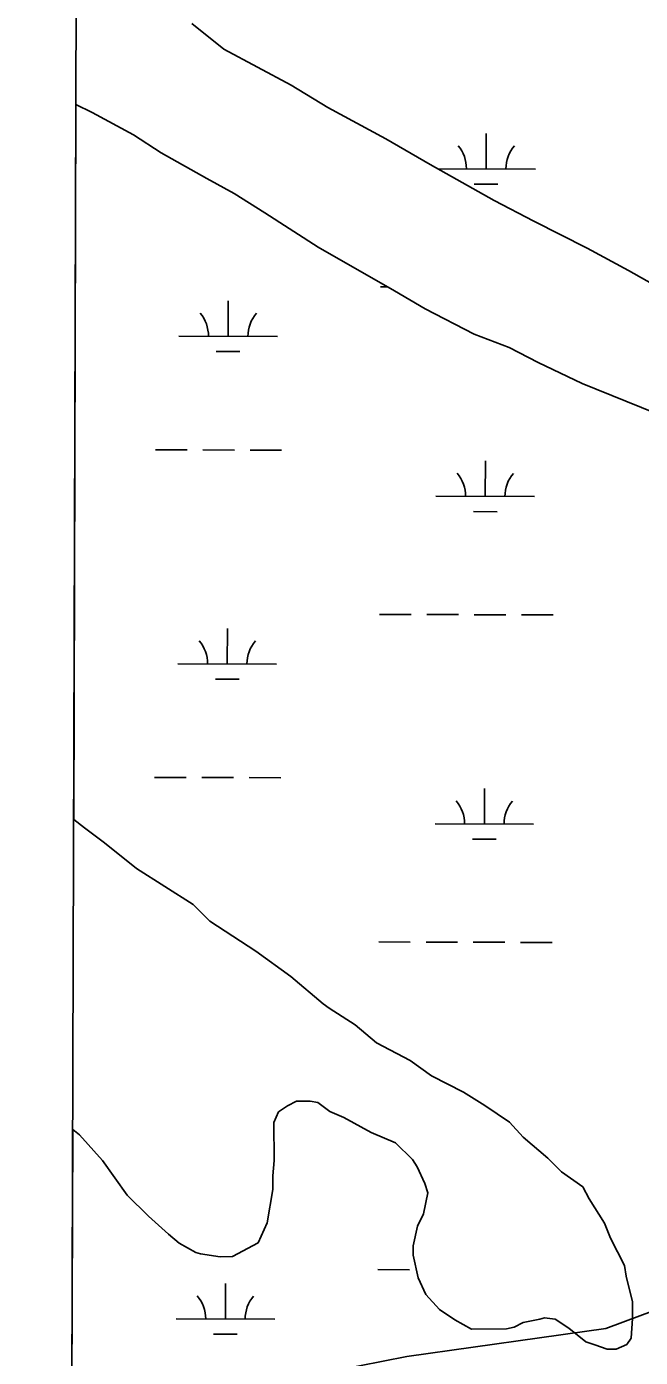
# Model space of a CAD drawing. Extents: x 3161615 to 3199515, y 867541 to 892976.
# Drawn here: x 3165819 to 3166442, y 887386 to 888737 of the extents above; entities that cross this region are included whole.
import ezdxf

# ---------------------------------------------------------------- set-up
doc = ezdxf.new("R2010")
doc.units = 0
for name, color, linetype in [('V-GRID-FRAM', 7, 'Continuous'), ('V-SITE-VEGE', 7, 'Continuous'), ('V-TOPO-SHOR', 7, 'Continuous'), ('V-WETL-SWMP', 7, 'Continuous')]:
    doc.layers.add(name, color=color, linetype=linetype)

msp = doc.modelspace()

# ---------------------------------------------------------------- linework, layer by layer
at = {"layer": 'V-GRID-FRAM'}
msp.add_lwpolyline([(3165877.4, 891195.5), (3197229, 891108.8), (3197186.7, 872920.9), (3165819.2, 873007.6), (3165877.4, 891195.5)], dxfattribs=at)
at = {"layer": 'V-SITE-VEGE'}
for p, q in [((3165987, 888740.5), (3166019.6, 888714.5)), ((3166019.6, 888714.5), (3166087.8, 888678.1)), ((3166087.8, 888678.1), (3166125, 888655.3)), ((3165869.3, 888658.3), (3165867, 887932.2)), ((3165885.9, 888650.2), (3165869.3, 888658.3)), ((3165927.8, 888627.4), (3165885.9, 888650.2)), ((3166125, 888655.3), (3166183.8, 888623.4)), ((3165955.7, 888609.1), (3165927.8, 888627.4)), ((3166183.8, 888623.4), (3166228.8, 888597.5)), ((3166002.2, 888583.3), (3165955.7, 888609.1)), ((3166228.8, 888597.5), (3166293.9, 888561)), ((3166030, 888568.1), (3166002.2, 888583.3)), ((3166061.1, 888548.3), (3166030, 888568.1)), ((3166293.9, 888561), (3166334.2, 888539.8)), ((3166115.3, 888513.3), (3166061.1, 888548.3)), ((3166334.2, 888539.8), (3166388.4, 888512.4)), ((3166192.8, 888469.2), (3166115.3, 888513.3)), ((3166388.4, 888512.4), (3166430.2, 888489.7)), ((3166430.2, 888489.7), (3166473.6, 888465.3)), ((3166223.8, 888450.9), (3166192.8, 888469.2)), ((3166273.4, 888425.1), (3166223.8, 888450.9)), ((3166309, 888411.5), (3166273.4, 888425.1)), ((3166338.4, 888396.3), (3166309, 888411.5)), ((3166383.3, 888375.1), (3166338.4, 888396.3)), ((3166457.6, 888344.9), (3166383.3, 888375.1)), ((3165867, 887932.2), (3165878, 887923.6)), ((3165878, 887923.6), (3165898.2, 887908.4)), ((3165898.2, 887908.4), (3165930.8, 887882.4)), ((3165930.8, 887882.4), (3165988.2, 887845.9)), ((3165988.2, 887845.9), (3166005.3, 887829)), ((3166005.3, 887829), (3166051.8, 887798.6)), ((3166051.8, 887798.6), (3166087.5, 887772.6)), ((3166087.5, 887772.6), (3166120.2, 887745.1)), ((3166120.2, 887745.1), (3166126.4, 887740.6)), ((3166126.4, 887740.6), (3166152.7, 887723.8)), ((3166152.7, 887723.8), (3166174.5, 887705.5)), ((3166174.5, 887705.5), (3166208.6, 887687.3)), ((3166208.6, 887687.3), (3166230.3, 887672)), ((3166230.3, 887672), (3166262.8, 887655.3)), ((3166262.8, 887655.3), (3166284.5, 887641.6)), ((3166074.8, 887635.2), (3166070.2, 887624.4)), ((3166084, 887641.5), (3166074.8, 887635.2)), ((3166093.2, 887646.2), (3166084, 887641.5)), ((3166107.1, 887646.3), (3166093.2, 887646.2)), ((3166114.8, 887644.8), (3166107.1, 887646.3)), ((3166127.2, 887635.7), (3166114.8, 887644.8)), ((3166141.2, 887629.6), (3166127.2, 887635.7)), ((3166284.5, 887641.6), (3166309.3, 887624.8)), ((3166070.2, 887624.4), (3166070.6, 887585.8)), ((3166169.1, 887614.4), (3166141.2, 887629.6)), ((3166309.3, 887624.8), (3166323.3, 887609.5)), ((3165866, 887617.5), (3165863.7, 886899.1)), ((3165872.9, 887612), (3165866, 887617.5)), ((3165896.3, 887585.9), (3165872.9, 887612)), ((3166193.8, 887603.8), (3166169.1, 887614.4)), ((3166323.3, 887609.5), (3166348.2, 887588.1)), ((3166210.9, 887587), (3166193.8, 887603.8)), ((3165921.2, 887550.7), (3165896.3, 887585.9)), ((3166070.6, 887585.8), (3166069.2, 887570.4)), ((3166215.6, 887579.3), (3166210.9, 887587)), ((3166348.2, 887588.1), (3166362.2, 887574.4)), ((3166069.2, 887570.4), (3166069.3, 887556.5)), ((3166223.5, 887562.4), (3166215.6, 887579.3)), ((3166362.2, 887574.4), (3166383.9, 887559.1)), ((3166069.3, 887556.5), (3166063.4, 887522.5)), ((3166226.6, 887553.2), (3166223.5, 887562.4)), ((3166383.9, 887559.1), (3166390.2, 887546.8)), ((3165943, 887529.3), (3165921.2, 887550.7)), ((3166222.2, 887531.6), (3166226.6, 887553.2)), ((3166390.2, 887546.8), (3166405.8, 887522.3)), ((3165963.2, 887510.9), (3165943, 887529.3)), ((3166216.1, 887519.2), (3166222.2, 887531.6)), ((3166063.4, 887522.5), (3166054.3, 887502.4)), ((3166211.7, 887499.1), (3166216.1, 887519.2)), ((3166405.8, 887522.3), (3166412.1, 887506.9)), ((3165974.1, 887501.8), (3165963.2, 887510.9)), ((3165991.1, 887492.6), (3165974.1, 887501.8)), ((3166054.3, 887502.4), (3166028.2, 887488.3)), ((3166412.1, 887506.9), (3166426.2, 887479.3)), ((3165995.8, 887491.1), (3165991.1, 887492.6)), ((3166015.8, 887488.2), (3165995.8, 887491.1)), ((3166028.2, 887488.3), (3166015.8, 887488.2)), ((3166211.7, 887489.8), (3166211.7, 887499.1)), ((3166216.6, 887466.7), (3166211.7, 887489.8)), ((3166426.2, 887479.3), (3166427.9, 887468.5)), ((3166224.4, 887449.8), (3166216.6, 887466.7)), ((3166427.9, 887468.5), (3166434.2, 887442.3)), ((3166238.4, 887434.5), (3166224.4, 887449.8)), ((3166253.9, 887423.9), (3166238.4, 887434.5)), ((3166434.2, 887442.3), (3166434.4, 887425.4)), ((3166271, 887414.7), (3166253.9, 887423.9)), ((3166323.4, 887421.3), (3166314.1, 887416.6)), ((3166340.3, 887424.6), (3166323.4, 887421.3)), ((3166344.9, 887426.2), (3166340.3, 887424.6)), ((3166355.7, 887424.7), (3166344.9, 887426.2)), ((3166369.7, 887415.6), (3166355.7, 887424.7)), ((3166434.4, 887425.4), (3166433, 887405.3)), ((3166306.4, 887415), (3166271, 887414.7)), ((3166314.1, 887416.6), (3166306.4, 887415)), ((3166386.8, 887401.8), (3166369.7, 887415.6)), ((3166396, 887398.8), (3166386.8, 887401.8)), ((3166408.4, 887394.3), (3166396, 887398.8)), ((3166417.7, 887394.4), (3166408.4, 887394.3)), ((3166428.4, 887399.1), (3166417.7, 887394.4)), ((3166433, 887405.3), (3166428.4, 887399.1))]:
    msp.add_line(p, q, dxfattribs=at)
at = {"layer": 'V-TOPO-SHOR'}
msp.add_lwpolyline([(3165916.8, 887330), (3166205.3, 887386.9), (3166407.1, 887415.1), (3166522.6, 887458.1), (3166724.6, 887529.6), (3166868.6, 887500.3), (3166955, 887456.9), (3167070.4, 887471), (3167272.4, 887556.9), (3167373.4, 887585.4), (3167575.3, 887628.1), (3167733.9, 887656.5), (3167777.3, 887699.6), (3167861.9, 887740.7)], dxfattribs=at)
at = {"layer": 'V-WETL-SWMP'}
for p, q in [((3166019.6, 888714.5), (3165987, 888740.5)), ((3166087.8, 888678.1), (3166019.6, 888714.5)), ((3166125, 888655.3), (3166087.8, 888678.1)), ((3165867, 887932.2), (3165869.3, 888658.3)), ((3165869.3, 888658.3), (3165885.9, 888650.2)), ((3165885.9, 888650.2), (3165927.8, 888627.4)), ((3166183.8, 888623.4), (3166125, 888655.3)), ((3165927.8, 888627.4), (3165955.7, 888609.1)), ((3166228.8, 888597.5), (3166183.8, 888623.4)), ((3166285.7, 888592.9), (3166285.8, 888628.9)), ((3165955.7, 888609.1), (3166002.2, 888583.3)), ((3166293.9, 888561), (3166228.8, 888597.5)), ((3166002.2, 888583.3), (3166030, 888568.1)), ((3166236.7, 888593.1), (3166335.7, 888592.8)), ((3166030, 888568.1), (3166061.1, 888548.3)), ((3166273.7, 888577.5), (3166297.7, 888577.5)), ((3166334.2, 888539.8), (3166293.9, 888561)), ((3166061.1, 888548.3), (3166115.3, 888513.3)), ((3166388.4, 888512.4), (3166334.2, 888539.8)), ((3166115.3, 888513.3), (3166192.8, 888469.2)), ((3166430.2, 888489.7), (3166388.4, 888512.4)), ((3166473.6, 888465.3), (3166430.2, 888489.7)), ((3166178.5, 888473.2), (3166185.9, 888473.1)), ((3166192.8, 888469.2), (3166223.8, 888450.9)), ((3166023.8, 888422.8), (3166023.9, 888458.8)), ((3166223.8, 888450.9), (3166273.4, 888425.1)), ((3165973.8, 888423), (3166073.8, 888422.7)), ((3166273.4, 888425.1), (3166309, 888411.5)), ((3166011.8, 888407.4), (3166035.8, 888407.4)), ((3166309, 888411.5), (3166338.4, 888396.3)), ((3166338.4, 888396.3), (3166383.3, 888375.1)), ((3166383.3, 888375.1), (3166457.6, 888344.9)), ((3165950.1, 888307.6), (3165982.1, 888307.5)), ((3165998.1, 888307.5), (3166030.1, 888307.4)), ((3166046.1, 888307.4), (3166078.1, 888307.3)), ((3166284.8, 888260.3), (3166284.9, 888296.3)), ((3166234.8, 888260.4), (3166334.8, 888260.1)), ((3166272.8, 888244.9), (3166296.8, 888244.8)), ((3166177.6, 888140.5), (3166209.6, 888140.4)), ((3166225.6, 888140.4), (3166257.6, 888140.3)), ((3166273.6, 888140.2), (3166305.6, 888140.1)), ((3166321.6, 888140.1), (3166353.6, 888140)), ((3166022.9, 888090.2), (3166023, 888126.2)), ((3165972.9, 888090.3), (3166072.9, 888090)), ((3166010.9, 888074.8), (3166034.9, 888074.7)), ((3165949.2, 887974.9), (3165981.2, 887974.9)), ((3165997.2, 887974.8), (3166029.2, 887974.7)), ((3166045.2, 887974.7), (3166077.2, 887974.6)), ((3166283.9, 887927.6), (3166284, 887963.6)), ((3165878, 887923.6), (3165867, 887932.2)), ((3165898.2, 887908.4), (3165878, 887923.6)), ((3166233.9, 887927.7), (3166333.9, 887927.4)), ((3165930.8, 887882.4), (3165898.2, 887908.4)), ((3166271.8, 887912.2), (3166295.8, 887912.1)), ((3165988.2, 887845.9), (3165930.8, 887882.4)), ((3166005.3, 887829), (3165988.2, 887845.9)), ((3166051.8, 887798.6), (3166005.3, 887829)), ((3166087.5, 887772.6), (3166051.8, 887798.6)), ((3166176.7, 887807.8), (3166208.7, 887807.7)), ((3166224.7, 887807.7), (3166256.7, 887807.6)), ((3166272.7, 887807.5), (3166304.7, 887807.5)), ((3166320.7, 887807.4), (3166352.7, 887807.3)), ((3166120.2, 887745.1), (3166087.5, 887772.6)), ((3166126.4, 887740.6), (3166120.2, 887745.1)), ((3166152.7, 887723.8), (3166126.4, 887740.6)), ((3166174.5, 887705.5), (3166152.7, 887723.8)), ((3166208.6, 887687.3), (3166174.5, 887705.5)), ((3166230.3, 887672), (3166208.6, 887687.3)), ((3166262.8, 887655.3), (3166230.3, 887672)), ((3166284.5, 887641.6), (3166262.8, 887655.3)), ((3166070.3, 887624.4), (3166074.8, 887635.2)), ((3166074.8, 887635.2), (3166084, 887641.5)), ((3166084, 887641.5), (3166093.2, 887646.2)), ((3166093.2, 887646.2), (3166107.1, 887646.3)), ((3166107.1, 887646.3), (3166114.8, 887644.8)), ((3166114.8, 887644.8), (3166127.2, 887635.7)), ((3166127.2, 887635.7), (3166141.2, 887629.6)), ((3166309.3, 887624.8), (3166284.5, 887641.6)), ((3166070.6, 887585.8), (3166070.3, 887624.4)), ((3166141.2, 887629.6), (3166169.1, 887614.4)), ((3166323.3, 887609.5), (3166309.3, 887624.8)), ((3165863.7, 886899.1), (3165866, 887617.5)), ((3165866, 887617.5), (3165872.9, 887612)), ((3165872.9, 887612), (3165896.3, 887585.9)), ((3166169.1, 887614.4), (3166193.8, 887603.8)), ((3166348.2, 887588.1), (3166323.3, 887609.5)), ((3166193.8, 887603.8), (3166210.9, 887587)), ((3165896.3, 887585.9), (3165921.2, 887550.7)), ((3166069.2, 887570.4), (3166070.6, 887585.8)), ((3166210.9, 887587), (3166215.6, 887579.3)), ((3166362.2, 887574.4), (3166348.2, 887588.1)), ((3166069.3, 887556.5), (3166069.2, 887570.4)), ((3166215.6, 887579.3), (3166223.5, 887562.4)), ((3166383.9, 887559.1), (3166362.2, 887574.4)), ((3166063.4, 887522.5), (3166069.3, 887556.5)), ((3166223.5, 887562.4), (3166226.6, 887553.2)), ((3166390.2, 887546.8), (3166383.9, 887559.1)), ((3165921.2, 887550.7), (3165943, 887529.3)), ((3166226.6, 887553.2), (3166222.2, 887531.6)), ((3166405.8, 887522.3), (3166390.2, 887546.8)), ((3165943, 887529.3), (3165963.2, 887510.9)), ((3166222.2, 887531.6), (3166216.1, 887519.2)), ((3166054.3, 887502.4), (3166063.4, 887522.5)), ((3166216.1, 887519.2), (3166211.7, 887499.1)), ((3166412.1, 887506.9), (3166405.8, 887522.3)), ((3165963.2, 887510.9), (3165974.1, 887501.8)), ((3165974.1, 887501.8), (3165991.1, 887492.6)), ((3166028.2, 887488.3), (3166054.3, 887502.4)), ((3166426.2, 887479.3), (3166412.1, 887506.9)), ((3165991.1, 887492.6), (3165995.8, 887491.1)), ((3165995.8, 887491.1), (3166015.8, 887488.2)), ((3166015.8, 887488.2), (3166028.2, 887488.3)), ((3166211.7, 887499.1), (3166211.7, 887489.8)), ((3166211.7, 887489.8), (3166216.6, 887466.7)), ((3166175.8, 887475.1), (3166207.8, 887475)), ((3166427.9, 887468.5), (3166426.2, 887479.3)), ((3166021.1, 887424.8), (3166021.2, 887460.8)), ((3166216.6, 887466.7), (3166224.4, 887449.8)), ((3166434.2, 887442.3), (3166427.9, 887468.5)), ((3166224.4, 887449.8), (3166238.4, 887434.5)), ((3166238.4, 887434.5), (3166253.9, 887423.9)), ((3166434.4, 887425.4), (3166434.2, 887442.3)), ((3165971.1, 887425), (3166071.1, 887424.7)), ((3166253.9, 887423.9), (3166271, 887414.7)), ((3166314.1, 887416.6), (3166323.4, 887421.4)), ((3166323.4, 887421.4), (3166340.3, 887424.6)), ((3166340.3, 887424.6), (3166344.9, 887426.2)), ((3166344.9, 887426.2), (3166355.7, 887424.7)), ((3166355.7, 887424.7), (3166369.7, 887415.6)), ((3166433, 887405.3), (3166434.4, 887425.4)), ((3166009, 887409.4), (3166033, 887409.4)), ((3166271, 887414.7), (3166306.4, 887415)), ((3166306.4, 887415), (3166314.1, 887416.6)), ((3166369.7, 887415.6), (3166386.8, 887401.8)), ((3166386.8, 887401.8), (3166396, 887398.8)), ((3166396, 887398.8), (3166408.4, 887394.3)), ((3166408.4, 887394.3), (3166417.7, 887394.4)), ((3166417.7, 887394.4), (3166428.4, 887399.1)), ((3166428.4, 887399.1), (3166433, 887405.3))]:
    msp.add_line(p, q, dxfattribs=at)
for centre, start, end in [((3166230.5, 888593.6), 359.0699, 40.6135), ((3166341, 888593.3), 139.0699, 180.6135), ((3165968.6, 888423.5), 359.0699, 40.6135), ((3166079.1, 888423.2), 139.0699, 180.6135), ((3166229.6, 888260.9), 359.0699, 40.6135), ((3166340, 888260.6), 139.0699, 180.6135), ((3165967.7, 888090.8), 359.0699, 40.6135), ((3166078.1, 888090.5), 139.0699, 180.6135), ((3166228.6, 887928.2), 359.0699, 40.6135), ((3166339.1, 887927.9), 139.0699, 180.6135), ((3165965.8, 887425.5), 359.0699, 40.6135), ((3166076.3, 887425.1), 139.0699, 180.6135)]:
    msp.add_arc(centre, 35.2, start, end, dxfattribs=at)

doc.saveas('drawing.dxf')
